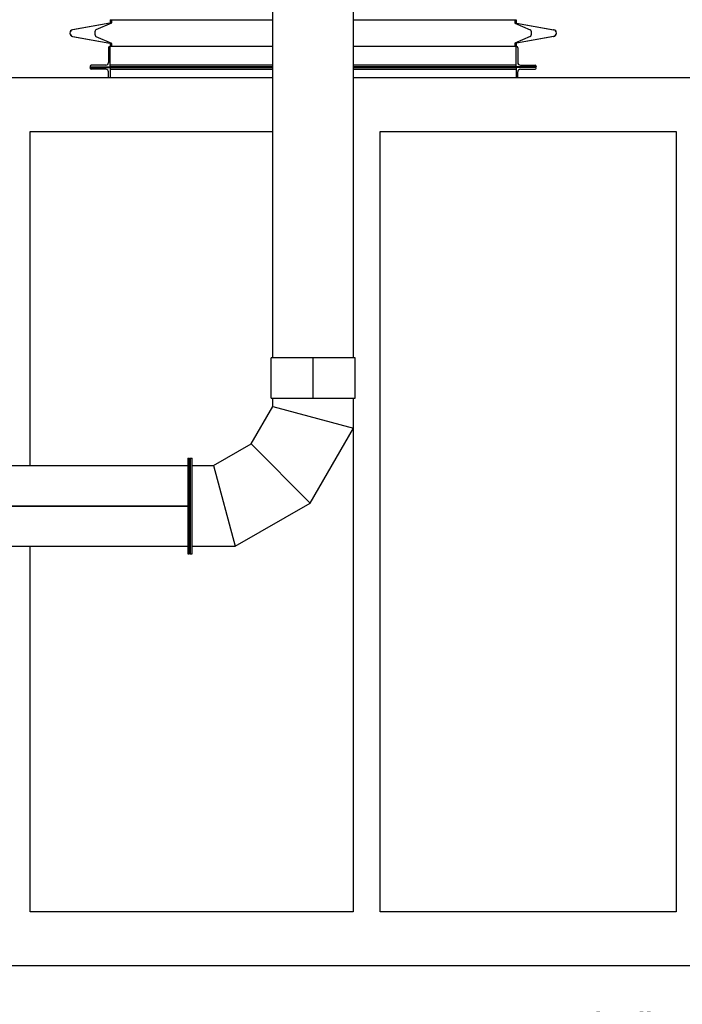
# Model space of a CAD drawing. Header units: inches. Extents: x 24 to 1128, y -94 to 748.
# Tile 412 of 573: x 479 to 577, y 458 to 604. Entities that reach past the tile are written whole.
import ezdxf

# ---------------------------------------------------------------- set-up
doc = ezdxf.new("R2010")
doc.units = ezdxf.units.IN
doc.header["$LTSCALE"] = 32
doc.header["$MEASUREMENT"] = 0
doc.layers.add('Dimension (ANSI)', color=7, linetype='Continuous', lineweight=25)
doc.layers.add('Visible (ANSI)', color=7, linetype='Continuous', lineweight=30)
doc.styles.add('Note Text (ANSI)', font='tahoma.ttf')
doc.dimstyles.new('Architectural (ANSI)', dxfattribs={"dimscale": 32, "dimtxt": 0.125, "dimasz": 0.098425, "dimexe": 0.125, "dimexo": 0.0625, "dimgap": 0.031496, "dimtad": 0, "dimtih": 1, "dimtoh": 1, "dimdec": 4, "dimrnd": 1e-08, "dimzin": 3, "dimdsep": 46, "dimlunit": 4, "dimtxsty": 'Note Text (ANSI)', "dimcen": 0.09, "dimdle": 0.393701, "dimclrd": 256, "dimclre": 256, "dimclrt": 256, "dimadec": 0, "dimazin": 3, "dimtfac": 0.96, "dimtofl": 0, "dimtmove": 0, "dimatfit": 3, "dimfxl": 1, "dimfrac": 2, "dimtolj": 1, "dimtzin": 12, "dimlwd": -1, "dimlwe": -1, "dimarcsym": 0})

# ---------------------------------------------------------------- blocks, each defined once
blk = doc.blocks.new('*D15')
at = {"layer": 'Defpoints', "color": 0, "transparency": 16777216}
for p in [(730.38, 552.03), (472.38, 538.2), (730.38, 454.75)]:
    blk.add_point(p, dxfattribs=at)
at = {"layer": 'Dimension (ANSI)', "transparency": 16777216}
for p, q in [((730.38, 550.03), (730.38, 450.75)), ((472.38, 536.2), (472.38, 450.75)), ((475.53, 454.75), (556.99, 454.75)), ((727.23, 454.75), (572.78, 454.75))]:
    blk.add_line(p, q, dxfattribs=at)
for points in [[(475.53, 455.27), (475.53, 454.22), (472.38, 454.75)], [(727.23, 455.27), (727.23, 454.22), (730.38, 454.75)]]:
    blk.add_solid(points, dxfattribs=at)
at = {"layer": 'Dimension (ANSI)', "transparency": 16777216, "insert": (557.99, 456.83), "char_height": 4, "attachment_point": 1, "style": 'Note Text (ANSI)'}
blk.add_mtext('\\A1;21\'-6"', dxfattribs=at)

msp = doc.modelspace()

# ---------------------------------------------------------------- linework, layer by layer
at = {"layer": 'Visible (ANSI)'}
for p, q in [((516.44489, 554.19802), (516.44489, 613.91052)), ((528.44489, 554.19802), (528.44489, 613.91052)), ((492.28964, 604.47402), (516.44489, 604.47402)), ((492.28964, 604.47402), (492.28964, 604.01706)), ((492.30159, 604.47402), (492.30159, 604.01706)), ((492.49159, 604.47402), (492.49159, 604.01706)), ((528.44489, 604.47402), (552.60204, 604.47402)), ((552.40009, 604.47402), (552.40009, 604.01706)), ((552.59009, 604.47402), (552.59009, 604.01706)), ((552.60204, 604.47402), (552.60204, 604.01706)), ((492.22511, 603.94015), (486.70282, 602.96642)), ((492.23706, 603.94015), (486.71477, 602.96642)), ((492.46486, 603.94015), (490.17746, 602.96642)), ((552.42683, 603.94015), (554.71423, 602.96642)), ((552.65463, 603.94015), (558.17692, 602.96642)), ((552.66658, 603.94015), (558.18887, 602.96642)), ((486.70282, 601.98161), (492.22511, 601.00788)), ((486.71477, 601.98161), (492.23706, 601.00788)), ((490.17746, 601.98161), (492.46486, 601.00788)), ((554.71423, 601.98161), (552.42683, 601.00788)), ((558.17692, 601.98161), (552.65463, 601.00788)), ((558.18887, 601.98161), (552.66658, 601.00788)), ((492.03964, 600.28402), (492.03964, 598.10402)), ((492.28964, 600.47402), (492.22964, 600.47402)), ((492.28964, 600.93097), (492.28964, 600.47402)), ((492.28964, 597.47402), (492.28964, 600.47402)), ((516.44489, 600.47402), (492.28964, 600.47402)), ((492.30159, 600.93097), (492.30159, 600.47402)), ((492.49159, 600.93097), (492.49159, 600.47402)), ((552.60204, 600.47402), (528.44489, 600.47402)), ((552.40009, 600.93097), (552.40009, 600.47402)), ((552.59009, 600.93097), (552.59009, 600.47402)), ((552.60204, 600.93097), (552.60204, 600.47402)), ((552.60204, 597.47402), (552.60204, 600.47402)), ((552.60204, 600.47402), (552.66204, 600.47402)), ((552.85204, 600.28402), (552.85204, 598.10402)), ((489.28964, 597.53402), (489.28964, 597.47402)), ((489.28964, 597.47402), (492.28964, 597.47402)), ((489.28964, 597.28902), (489.28964, 597.34902)), ((489.28964, 597.34902), (492.28964, 597.34902)), ((491.65964, 597.72402), (489.47964, 597.72402)), ((516.44489, 597.72402), (492.28964, 597.72402)), ((492.28964, 597.53402), (492.28964, 597.47402)), ((516.44489, 597.47402), (492.28964, 597.47402)), ((492.28964, 597.34902), (492.28964, 595.84902)), ((492.28964, 597.34902), (516.44489, 597.34902)), ((492.28964, 597.28902), (492.28964, 597.34902)), ((552.60204, 597.72402), (528.44489, 597.72402)), ((552.60204, 597.47402), (528.44489, 597.47402)), ((528.44489, 597.34902), (552.60204, 597.34902)), ((552.60204, 597.53402), (552.60204, 597.47402)), ((555.60204, 597.47402), (552.60204, 597.47402)), ((555.60204, 597.34902), (552.60204, 597.34902)), ((552.60204, 597.34902), (552.60204, 595.84902)), ((552.60204, 597.28902), (552.60204, 597.34902)), ((553.23204, 597.72402), (555.41204, 597.72402)), ((555.60204, 597.53402), (555.60204, 597.47402)), ((555.60204, 597.28902), (555.60204, 597.34902)), ((516.44489, 595.84902), (472.38339, 595.84902)), ((491.65964, 597.09902), (489.47964, 597.09902)), ((492.03964, 595.84902), (492.03964, 596.71902)), ((492.28964, 597.09902), (516.44489, 597.09902)), ((528.44489, 597.09902), (552.60204, 597.09902)), ((730.38339, 595.84902), (528.44489, 595.84902)), ((552.85204, 595.84902), (552.85204, 596.71902)), ((553.23204, 597.09902), (555.41204, 597.09902)), ((480.38339, 587.84902), (516.44489, 587.84902)), ((480.38339, 538.19802), (480.38339, 587.84902)), ((532.38339, 587.84902), (576.38339, 587.84902)), ((532.38339, 471.84902), (532.38339, 587.84902)), ((576.38339, 587.84902), (576.38339, 471.84902)), ((522.44389, 554.19802), (516.19489, 554.19802)), ((516.19489, 548.19802), (516.19489, 554.19802)), ((522.44389, 548.19802), (522.44389, 554.19802)), ((522.44589, 548.19802), (522.44589, 554.19802)), ((528.69489, 554.19802), (522.44589, 554.19802)), ((528.69489, 548.19802), (528.69489, 554.19802)), ((522.44389, 552.19802), (522.44589, 552.19802)), ((522.44589, 550.19802), (522.44389, 550.19802)), ((516.19489, 548.19802), (522.44389, 548.19802)), ((516.44498, 546.9826), (516.44498, 548.19802)), ((522.44589, 548.19802), (528.69489, 548.19802)), ((528.44489, 543.76723), (528.44489, 548.19802)), ((513.22956, 541.41335), (516.44498, 546.9826)), ((516.44498, 546.9826), (528.44489, 543.76723)), ((516.44498, 546.9826), (528.44489, 543.76723)), ((522.01411, 532.6288), (528.44489, 543.76723)), ((528.38339, 543.66071), (528.38339, 471.84902)), ((507.66031, 538.19793), (513.22956, 541.41335)), ((513.22956, 541.41335), (522.01411, 532.6288)), ((513.22956, 541.41335), (522.01411, 532.6288)), ((503.81989, 539.32302), (503.81989, 525.07302)), ((503.81989, 539.32302), (504.06989, 539.32302)), ((504.06989, 525.07302), (504.06989, 539.32302)), ((504.19489, 539.32302), (504.19489, 525.07302)), ((504.19489, 539.32302), (504.44489, 539.32302)), ((504.44489, 525.07302), (504.44489, 539.32302)), ((444.80639, 538.19802), (503.81989, 538.19802)), ((504.44489, 538.19793), (507.66031, 538.19793)), ((507.66031, 538.19793), (510.87567, 526.19802)), ((507.66031, 538.19793), (510.87567, 526.19802)), ((444.80639, 532.21052), (503.81989, 532.21052)), ((444.80639, 532.18552), (503.81989, 532.18552)), ((510.87567, 526.19802), (522.01411, 532.6288)), ((444.80639, 526.19802), (503.81989, 526.19802)), ((480.38339, 471.84902), (480.38339, 526.19802)), ((504.44489, 526.19802), (510.87567, 526.19802)), ((503.81989, 525.07302), (504.06989, 525.07302)), ((504.19489, 525.07302), (504.44489, 525.07302)), ((528.38339, 471.84902), (480.38339, 471.84902)), ((576.38339, 471.84902), (532.38339, 471.84902)), ((730.38339, 463.84902), (472.38339, 463.84902))]:
    msp.add_line(p, q, dxfattribs=at)
for centre, radius, start, end in [((486.78964, 602.47402), 0.5, 100, 260), ((486.80159, 602.47402), 0.5, 100, 260), ((492.21154, 604.01706), 0.0781, 280, 0), ((492.22349, 604.01706), 0.0781, 280, 0), ((552.66819, 604.01706), 0.0781, 180, 260), ((552.68014, 604.01706), 0.0781, 180, 260), ((558.09009, 602.47402), 0.5, 280, 80), ((558.10204, 602.47402), 0.5, 280, 80), ((492.22964, 600.28402), 0.19, 90, 180), ((492.21154, 600.93097), 0.0781, 0, 80), ((492.22349, 600.93097), 0.0781, 0, 80), ((552.66819, 600.93097), 0.0781, 100, 180), ((552.68014, 600.93097), 0.0781, 100, 180), ((552.66204, 600.28402), 0.19, 0, 90), ((489.47964, 597.53402), 0.19, 90, 180), ((489.47964, 597.28902), 0.19, 180, 270), ((491.65964, 598.10402), 0.38, 270, 0), ((553.23204, 598.10402), 0.38, 180, 270), ((555.41204, 597.53402), 0.19, 0, 90), ((555.41204, 597.28902), 0.19, 270, 0), ((491.65964, 596.71902), 0.38, 0, 90), ((553.23204, 596.71902), 0.38, 90, 180)]:
    msp.add_arc(centre, radius, start, end, dxfattribs=at)
for centre, major_axis, start_param, end_param in [((490.21342, 602.47402), (0, -0.5), 3.316125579, 6.108652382), ((492.45924, 604.01706), (0, 0.0781), 3.316125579, 4.71238898), ((552.43244, 604.01706), (0, 0.0781), 1.570796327, 2.967059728), ((554.67827, 602.47402), (0, -0.5), 0.174532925, 2.967059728), ((492.45924, 600.93097), (0, 0.0781), 4.71238898, 6.108652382), ((552.43244, 600.93097), (0, 0.0781), 0.174532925, 1.570796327)]:
    msp.add_ellipse(centre, major_axis=major_axis, ratio=0.414213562, start_param=start_param, end_param=end_param, dxfattribs=at)

# ---------------------------------------------------------------- dimensions: what is measured, and where the dimension line sits
at = {"layer": 'Dimension (ANSI)'}
dim = msp.add_linear_dim(base=(730.38339, 454.74665), p1=(472.38339, 538.19802), p2=(730.38339, 552.02892), dimstyle='Architectural (ANSI)', override={"dimgap": 0.031496, "dimtih": 0, "dimtoh": 0, "dimdec": 4, "dimlfac": 1, "dimtol": 0, "dimlim": 0, "dimtp": 0, "dimtm": 0, "dimtdec": 2, "dimatfit": 1}, dxfattribs=at)
dim.commit()
dim.dimension.update_dxf_attribs({"geometry": '*D15', "text_midpoint": (564.88339, 454.74665), "dimtype": 160})

doc.saveas('drawing.dxf')
